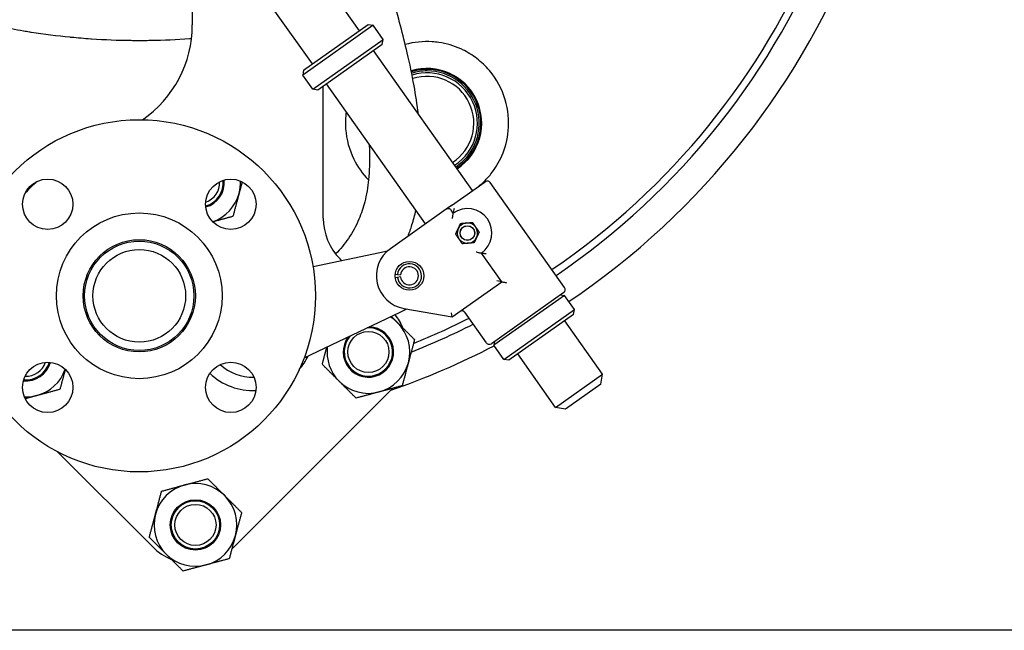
# Model space of a CAD drawing. Header units: inches. Extents: x 36 to 1719, y -84 to 1122.
# Tile 396 of 558: x 1434 to 1451, y 241 to 252. Entities that reach past the tile are written whole.
import ezdxf

# ---------------------------------------------------------------- set-up
doc = ezdxf.new("R2010")
doc.units = ezdxf.units.IN
doc.header["$LTSCALE"] = 48
doc.header["$MEASUREMENT"] = 0
doc.layers.add('Visible (ANSI)', color=7, linetype='Continuous', lineweight=30)

msp = doc.modelspace()

# ---------------------------------------------------------------- linework, layer by layer
at = {"layer": 'Visible (ANSI)'}
for p, q in [((1436.52024, 253.22307), (1436.52024, 251.69229)), ((1439.42333, 251.59359), (1438.74461, 252.55274)), ((1438.60703, 251.01596), (1437.92831, 251.97511)), ((1439.66351, 251.68698), (1438.43906, 250.82053)), ((1438.45398, 250.90765), (1439.57638, 251.7019)), ((1439.57638, 251.7019), (1439.66351, 251.68698)), ((1439.8368, 251.44209), (1439.66351, 251.68698)), ((1438.61235, 250.57564), (1439.8368, 251.44209)), ((1439.82188, 251.35497), (1438.69947, 250.56073)), ((1439.82188, 251.35497), (1439.8368, 251.44209)), ((1441.39024, 248.814), (1439.66882, 251.24667)), ((1438.45398, 250.90765), (1438.43906, 250.82053)), ((1438.61235, 250.57564), (1438.43906, 250.82053)), ((1438.79524, 248.33399), (1438.79524, 250.6285)), ((1440.57395, 248.23637), (1438.85253, 250.66903)), ((1438.69947, 250.56073), (1438.61235, 250.57564)), ((1441.02598, 248.55624), (1441.61003, 248.96953)), ((1442.98816, 247.13019), (1441.69715, 248.95462)), ((1440.93108, 248.48909), (1439.96172, 247.80315)), ((1441.02598, 248.55624), (1440.93108, 248.48909)), ((1441.0543, 248.42315), (1441.0182, 248.47417)), ((1439.77965, 247.73548), (1438.61772, 247.48803)), ((1439.91198, 247.76366), (1439.77965, 247.73548)), ((1441.89764, 247.23136), (1441.54529, 247.7293)), ((1439.12001, 247.595), (1439.08814, 247.62688)), ((1440.04565, 247.36362), (1440.0854, 247.35884)), ((1440.08572, 247.30621), (1440.04603, 247.30096)), ((1440.0854, 247.35884), (1440.13898, 247.3524)), ((1440.13921, 247.3133), (1440.08572, 247.30621)), ((1441.03794, 246.62301), (1441.89764, 247.23136)), ((1441.89764, 247.23136), (1441.81052, 247.24627)), ((1441.89767, 247.23133), (1441.89764, 247.23136)), ((1442.97324, 247.04307), (1441.71737, 246.15438)), ((1442.9849, 246.99328), (1441.76045, 246.12683)), ((1442.91886, 247.00459), (1442.9849, 246.99328)), ((1443.15819, 246.74839), (1442.9849, 246.99328)), ((1438.46198, 245.90581), (1440.13076, 246.70197)), ((1440.13076, 246.70197), (1440.24853, 246.75816)), ((1440.19683, 246.76702), (1441.03794, 246.62301)), ((1441.03794, 246.62301), (1441.02297, 246.68898)), ((1441.63025, 246.1693), (1441.25479, 246.69989)), ((1441.93374, 245.88194), (1443.15819, 246.74839)), ((1443.14327, 246.66127), (1443.15819, 246.74839)), ((1443.14327, 246.66127), (1442.02086, 245.86702)), ((1443.64872, 245.62239), (1442.99022, 246.55296)), ((1441.77176, 246.19287), (1441.76045, 246.12683)), ((1441.93374, 245.88194), (1441.76045, 246.12683)), ((1442.02086, 245.86702), (1441.93374, 245.88194)), ((1442.83242, 245.04475), (1442.17392, 245.97533)), ((1442.83242, 245.04475), (1443.64872, 245.62239)), ((1443.61888, 245.44815), (1443.64872, 245.62239)), ((1437.24668, 242.62354), (1439.96197, 245.33883)), ((1443.61888, 245.44815), (1443.00666, 245.01492)), ((1443.00666, 245.01492), (1442.83242, 245.04475)), ((1434.18136, 244.27465), (1435.83247, 242.62354)), ((1451.59912, 241.17389), (1391.24162, 241.17389))]:
    msp.add_line(p, q, dxfattribs=at)
for centre, radius in [((1435.59912, 246.98639), 3.06), ((1434.00813, 248.57738), 0.4375), ((1437.19011, 248.57738), 0.4375), ((1435.59912, 246.98639), 1.44), ((1441.29979, 248.07622), 0.12795), ((1441.29979, 248.07622), 0.12575), ((1435.59912, 246.98639), 0.975), ((1435.59912, 246.98639), 0.95), ((1435.59912, 246.98639), 0.805), ((1440.29386, 247.33378), 0.25), ((1439.58013, 246.01058), 0.3575), ((1434.00813, 245.3954), 0.4375), ((1437.19011, 245.3954), 0.4375), ((1436.57493, 243.00538), 0.43764), ((1436.57493, 243.00538), 0.42), ((1436.57493, 243.00538), 0.3575)]:
    msp.add_circle(centre, radius, dxfattribs=at)
for centre, radius, start, end in [((1435.59912, 257.98639), 12.75, 304.209033, 76.391039), ((1435.59912, 257.98639), 12.875, 304.219473, 338.694553), ((1435.59912, 257.98639), 13.375, 303.909005, 339.527547), ((1434.52024, 251.69229), 2, 304.592698, 0), ((1440.59912, 249.98639), 0.95, 303.38893, 106.860064), ((1440.59912, 249.98639), 0.93437, 303.357224, 106.948168), ((1440.59912, 249.98639), 0.9075, 90, 107.109981), ((1440.59912, 249.98639), 0.875, 303.226406, 107.324597), ((1440.59912, 249.98639), 0.8125, 303.068033, 107.80486), ((1440.59912, 249.98639), 0.9075, 303.300133, 90), ((1436.54225, 246.04326), 4, 132.959797, 137.040203), ((1436.63857, 248.95215), 0.42, 285.893541, 5.715249), ((1436.63857, 248.95215), 0.3575, 288.860153, 2.748636), ((1436.63857, 248.95215), 0.43764, 285.449377, 6.159412), ((1436.63857, 248.95215), 0.719, 345, 2.365047), ((1441.64613, 248.91851), 0.0625, 35.284259, 125.284259), ((1436.63857, 248.95215), 0.719, 289.243742, 345), ((1440.96718, 248.43807), 0.0625, 35.284259, 125.284259), ((1441.29979, 248.07622), 0.425, 305.284259, 125.284259), ((1439.79524, 248.33399), 1, 180, 225), ((1441.29979, 248.07622), 0.17717, 94.637615, 154.637615), ((1441.29979, 248.07622), 0.17717, 34.637615, 94.637615), ((1441.29979, 248.07622), 0.17717, 154.637615, 214.637615), ((1441.29979, 248.07622), 0.17717, 334.637615, 34.637615), ((1441.29979, 248.07622), 0.17717, 214.637615, 274.637615), ((1441.29979, 248.07622), 0.17717, 274.637615, 334.637615), ((1440.29386, 247.33378), 0.575, 125.284259, 260.284259), ((1440.29386, 247.33378), 0.20996, 187.543354, 173.143344), ((1440.29386, 247.33378), 0.156, 187.543354, 173.143344), ((1442.93714, 247.09409), 0.0625, 305.284259, 35.284259), ((1441.20377, 246.66379), 0.0625, 35.284259, 125.284259), ((1439.58013, 246.01058), 0.719, 45, 58.061235), ((1439.25486, 246.04594), 1, 22.518043, 37.91739), ((1439.58013, 246.01058), 0.719, 345, 45), ((1435.59912, 257.98639), 12.75, 291.948178, 296.701621), ((1439.58013, 246.01058), 0.43764, 143.366795, 87.643937), ((1439.58013, 246.01058), 0.42, 138.401275, 92.609457), ((1435.59912, 257.98639), 12.875, 291.530926, 296.785567), ((1441.68127, 246.2054), 0.0625, 215.284259, 305.284259), ((1439.58013, 246.01058), 0.719, 172.949496, 225), ((1435.59912, 257.98639), 13.375, 289.066187, 297.459138), ((1433.63336, 245.94694), 0.43764, 263.840588, 344.550623), ((1433.63336, 245.94694), 0.42, 264.284751, 344.106459), ((1433.63336, 245.94694), 0.3575, 267.251364, 341.139847), ((1437.57166, 246.40898), 1.07, 318.934698, 333.995965), ((1439.58013, 246.01058), 0.719, 285, 345), ((1433.63336, 245.94694), 0.719, 285, 340.756258), ((1437.57166, 246.40898), 0.8375, 227.453176, 271.290223), ((1437.57166, 246.40898), 1.07, 225.933116, 272.810282), ((1439.58013, 246.01058), 0.719, 225, 285), ((1439.25486, 246.04594), 1, 315, 318.140082), ((1433.63336, 245.94694), 0.719, 267.634953, 285), ((1436.57493, 243.00538), 0.719, 105, 165), ((1436.57493, 243.00538), 0.719, 45, 105), ((1436.57493, 243.00538), 0.719, 345, 45), ((1436.57493, 243.00538), 0.719, 165, 225), ((1436.57493, 243.00538), 0.719, 285, 345), ((1436.53957, 243.33065), 1, 225, 247.481957), ((1436.53957, 243.33065), 1, 311.859918, 315), ((1436.57493, 243.00538), 0.719, 225, 285)]:
    msp.add_arc(centre, radius, start, end, dxfattribs=at)
for points, knots in [([(1436.50585, 251.45277), (1436.50022, 251.45235), (1436.4946, 251.45194), (1436.48897, 251.45153), (1436.48392, 251.45116), (1436.47887, 251.45079), (1436.47382, 251.45043), (1436.24996, 251.43436), (1436.02574, 251.42448), (1435.80173, 251.42077), (1435.8007, 251.42076), (1435.79967, 251.42074), (1435.79864, 251.42072), (1435.7122, 251.41931), (1435.62579, 251.41882), (1435.53942, 251.41924), (1435.51287, 251.41937), (1435.48631, 251.41959), (1435.45975, 251.41989), (1435.45902, 251.4199), (1435.45829, 251.41991), (1435.45756, 251.41991), (1435.22827, 251.42257), (1434.99853, 251.43168), (1434.76915, 251.4473), (1434.76468, 251.44761), (1434.7602, 251.44791), (1434.75572, 251.44822), (1434.64316, 251.45602), (1434.53069, 251.46537), (1434.41841, 251.47629), (1434.41192, 251.47693), (1434.40544, 251.47756), (1434.39896, 251.4782), (1434.17229, 251.50062), (1433.94644, 251.52942), (1433.72199, 251.56456), (1433.71149, 251.5662), (1433.70099, 251.56786), (1433.69049, 251.56953), (1433.65662, 251.57492), (1433.62278, 251.58046), (1433.58898, 251.58615), (1433.51814, 251.59806), (1433.44733, 251.61063), (1433.37659, 251.62385), (1433.36428, 251.62615), (1433.35197, 251.62847), (1433.33967, 251.63081), (1433.12365, 251.6719), (1432.90833, 251.71911), (1432.69454, 251.77245), (1432.67873, 251.77639), (1432.66293, 251.78037), (1432.64713, 251.78438), (1432.57983, 251.80148), (1432.51268, 251.81918), (1432.44571, 251.83749), (1432.41669, 251.84543), (1432.3877, 251.85348), (1432.35875, 251.86164), (1432.34125, 251.86657), (1432.32377, 251.87155), (1432.3063, 251.87656), (1432.10216, 251.93518), (1431.89995, 251.99945), (1431.70028, 252.06929), (1431.69653, 252.0706), (1431.69278, 252.07191), (1431.68903, 252.07323), (1431.67193, 252.07923), (1431.65483, 252.08528), (1431.63775, 252.09137), (1431.55091, 252.12234), (1431.4643, 252.15445), (1431.37802, 252.18771), (1431.35563, 252.19635), (1431.33326, 252.20506), (1431.31091, 252.21385), (1431.25047, 252.23761), (1431.1902, 252.26194), (1431.13014, 252.28683), (1431.11787, 252.29192), (1431.10561, 252.29702), (1431.09336, 252.30215), (1430.96799, 252.35466), (1430.84354, 252.40961), (1430.72026, 252.46698), (1430.69537, 252.47856), (1430.67053, 252.49024), (1430.64574, 252.50201), (1430.55901, 252.54321), (1430.4729, 252.58561), (1430.38749, 252.62918), (1430.36145, 252.64247), (1430.33547, 252.65586), (1430.30956, 252.66937), (1430.237, 252.70718), (1430.16497, 252.74585), (1430.09353, 252.78535), (1430.04664, 252.81128), (1430, 252.83757), (1429.95362, 252.86421), (1429.88454, 252.9039), (1429.81579, 252.94452), (1429.74743, 252.98608), (1429.71907, 253.00332), (1429.69078, 253.02072), (1429.66256, 253.03828), (1429.58767, 253.08489), (1429.5133, 253.13261), (1429.43955, 253.18144), (1429.41056, 253.20064), (1429.38166, 253.22), (1429.35286, 253.23954), (1429.27455, 253.29266), (1429.19697, 253.34704), (1429.12026, 253.40264), (1429.02948, 253.46843), (1428.9399, 253.53593), (1428.8517, 253.60508), (1428.8223, 253.62812), (1428.79306, 253.65135), (1428.76397, 253.67475), (1428.6997, 253.72648), (1428.63621, 253.77907), (1428.57362, 253.83248), (1428.54419, 253.85758), (1428.51495, 253.88287), (1428.48592, 253.90833), (1428.47506, 253.91786), (1428.46422, 253.92741), (1428.45341, 253.93699), (1428.44987, 253.94013), (1428.44632, 253.94327), (1428.44279, 253.94642), (1428.39839, 253.98589), (1428.3543, 254.02594), (1428.31055, 254.06654), (1428.22274, 254.14804), (1428.13633, 254.23178), (1428.05164, 254.31765), (1428.02275, 254.34694), (1427.99406, 254.37648), (1427.96558, 254.40626), (1427.91211, 254.46218), (1427.85939, 254.51894), (1427.80749, 254.57651), (1427.7961, 254.58914), (1427.78476, 254.60181), (1427.77346, 254.61452), (1427.75704, 254.63297), (1427.74071, 254.6515), (1427.72447, 254.67011), (1427.63341, 254.77446), (1427.5451, 254.88132), (1427.45995, 254.99041), (1427.43406, 255.02356), (1427.40847, 255.05692), (1427.38318, 255.09048), (1427.37135, 255.10618), (1427.35958, 255.12192), (1427.34788, 255.1377), (1427.32276, 255.17159), (1427.29794, 255.20568), (1427.27344, 255.23996), (1427.24913, 255.27397), (1427.22513, 255.30817), (1427.20145, 255.34254), (1427.1794, 255.37454), (1427.15755, 255.40679), (1427.13592, 255.4393), (1427.11244, 255.4746), (1427.08921, 255.51019), (1427.06626, 255.54607), (1427.05595, 255.56217), (1427.0457, 255.57834), (1427.03551, 255.59456), (1427.01305, 255.63029), (1426.99086, 255.66632), (1426.96898, 255.70258), (1426.95217, 255.73044), (1426.93554, 255.75843), (1426.9191, 255.78657), (1426.89448, 255.82869), (1426.87028, 255.87111), (1426.84651, 255.91382), (1426.82654, 255.94973), (1426.80687, 255.98584), (1426.78752, 256.02214), (1426.7778, 256.04039), (1426.76815, 256.05868), (1426.75859, 256.07703), (1426.73991, 256.11285), (1426.72155, 256.14886), (1426.7035, 256.18504), (1426.68301, 256.22614), (1426.66293, 256.26746), (1426.64328, 256.30898), (1426.62751, 256.3423), (1426.61202, 256.37575), (1426.59681, 256.40932), (1426.58066, 256.44496), (1426.56483, 256.48074), (1426.54933, 256.51665), (1426.54046, 256.5372), (1426.53169, 256.55778), (1426.52304, 256.57841), (1426.50815, 256.61388), (1426.49358, 256.64948), (1426.47933, 256.68519), (1426.44806, 256.76355), (1426.41835, 256.84244), (1426.39024, 256.92177), (1426.37781, 256.95683), (1426.3657, 256.99197), (1426.35391, 257.02719), (1426.35203, 257.03281), (1426.35015, 257.03843), (1426.34829, 257.04405), (1426.34261, 257.06117), (1426.33699, 257.07834), (1426.33144, 257.09556), (1426.32023, 257.13034), (1426.30929, 257.1653), (1426.29863, 257.20045), (1426.27362, 257.28288), (1426.25015, 257.36633), (1426.22833, 257.45066), (1426.22512, 257.46307), (1426.22194, 257.47549), (1426.2188, 257.48794), (1426.21352, 257.50887), (1426.20835, 257.52987), (1426.20327, 257.55091), (1426.19678, 257.57782), (1426.19046, 257.60483), (1426.18431, 257.63188), (1426.17706, 257.6638), (1426.17006, 257.6958), (1426.16331, 257.72787), (1426.13168, 257.87814), (1426.10557, 258.02996), (1426.08523, 258.18258), (1426.08161, 258.20973), (1426.07817, 258.2369), (1426.07492, 258.26409), (1426.04858, 258.4843), (1426.0343, 258.70589), (1426.03212, 258.9266), (1426.03192, 258.94654), (1426.03182, 258.96647), (1426.03182, 258.98639)], [0.445925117, 0.445925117, 0.445925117, 0.445925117, 0.446243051, 0.446243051, 0.446243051, 0.446528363, 0.446528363, 0.446528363, 0.459174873, 0.459174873, 0.459174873, 0.459233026, 0.459233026, 0.459233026, 0.464113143, 0.464113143, 0.464113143, 0.465613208, 0.465613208, 0.465613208, 0.465654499, 0.465654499, 0.465654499, 0.478602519, 0.478602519, 0.478602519, 0.478855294, 0.478855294, 0.478855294, 0.485209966, 0.485209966, 0.485209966, 0.485576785, 0.485576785, 0.485576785, 0.498408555, 0.498408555, 0.498408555, 0.499008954, 0.499008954, 0.499008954, 0.50094645, 0.50094645, 0.50094645, 0.505007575, 0.505007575, 0.505007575, 0.505714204, 0.505714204, 0.505714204, 0.518120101, 0.518120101, 0.518120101, 0.519037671, 0.519037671, 0.519037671, 0.522947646, 0.522947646, 0.522947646, 0.52464227, 0.52464227, 0.52464227, 0.52566643, 0.52566643, 0.52566643, 0.537633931, 0.537633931, 0.537633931, 0.537858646, 0.537858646, 0.537858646, 0.538884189, 0.538884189, 0.538884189, 0.544096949, 0.544096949, 0.544096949, 0.545450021, 0.545450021, 0.545450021, 0.549108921, 0.549108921, 0.549108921, 0.549856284, 0.549856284, 0.549856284, 0.557503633, 0.557503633, 0.557503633, 0.559047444, 0.559047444, 0.559047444, 0.564448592, 0.564448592, 0.564448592, 0.566095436, 0.566095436, 0.566095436, 0.570707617, 0.570707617, 0.570707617, 0.573735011, 0.573735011, 0.573735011, 0.578244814, 0.578244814, 0.578244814, 0.580115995, 0.580115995, 0.580115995, 0.585081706, 0.585081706, 0.585081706, 0.587033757, 0.587033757, 0.587033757, 0.59234267, 0.59234267, 0.59234267, 0.598624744, 0.598624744, 0.598624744, 0.600718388, 0.600718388, 0.600718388, 0.605344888, 0.605344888, 0.605344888, 0.607520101, 0.607520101, 0.607520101, 0.608334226, 0.608334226, 0.608334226, 0.608601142, 0.608601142, 0.608601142, 0.611951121, 0.611951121, 0.611951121, 0.618675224, 0.618675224, 0.618675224, 0.620969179, 0.620969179, 0.620969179, 0.625275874, 0.625275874, 0.625275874, 0.626220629, 0.626220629, 0.626220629, 0.627592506, 0.627592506, 0.627592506, 0.635284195, 0.635284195, 0.635284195, 0.637621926, 0.637621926, 0.637621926, 0.638715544, 0.638715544, 0.638715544, 0.641064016, 0.641064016, 0.641064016, 0.643394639, 0.643394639, 0.643394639, 0.645564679, 0.645564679, 0.645564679, 0.647920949, 0.647920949, 0.647920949, 0.648978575, 0.648978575, 0.648978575, 0.651308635, 0.651308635, 0.651308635, 0.653098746, 0.653098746, 0.653098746, 0.655778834, 0.655778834, 0.655778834, 0.658031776, 0.658031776, 0.658031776, 0.659164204, 0.659164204, 0.659164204, 0.661376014, 0.661376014, 0.661376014, 0.663888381, 0.663888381, 0.663888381, 0.665904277, 0.665904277, 0.665904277, 0.668044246, 0.668044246, 0.668044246, 0.669268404, 0.669268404, 0.669268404, 0.671373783, 0.671373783, 0.671373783, 0.675994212, 0.675994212, 0.675994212, 0.678036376, 0.678036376, 0.678036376, 0.678362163, 0.678362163, 0.678362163, 0.679354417, 0.679354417, 0.679354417, 0.681358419, 0.681358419, 0.681358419, 0.686058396, 0.686058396, 0.686058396, 0.686749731, 0.686749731, 0.686749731, 0.687912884, 0.687912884, 0.687912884, 0.689400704, 0.689400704, 0.689400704, 0.691156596, 0.691156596, 0.691156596, 0.699384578, 0.699384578, 0.699384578, 0.70084809, 0.70084809, 0.70084809, 0.712699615, 0.712699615, 0.712699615, 0.713770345, 0.713770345, 0.713770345, 0.713770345]), ([(1440.44956, 250.14336), (1440.42914, 250.30849), (1440.40344, 250.47279), (1440.37385, 250.63622), (1440.33921, 250.82757), (1440.29919, 251.01773), (1440.18188, 251.5227), (1440.09769, 251.83561), (1439.86654, 252.62706), (1439.71051, 253.10261), (1439.36976, 254.08592), (1439.18348, 254.59316), (1438.75704, 255.72231), (1438.51439, 256.34321), (1438.24575, 257.02151), (1438.22251, 257.0801), (1438.19925, 257.13869)], [12.01822038, 12.01822038, 12.01822038, 12.01822038, 13.27601056, 13.27601056, 13.27601056, 14.7487208, 14.7487208, 17.20844318, 17.20844318, 21.01374034, 21.01374034, 25.12685102, 25.12685102, 30.20415586, 30.20415586, 30.68434538, 30.68434538, 30.68434538, 30.68434538]), ([(1440.80423, 251.3891), (1440.76557, 251.39476), (1440.72644, 251.39885), (1440.53205, 251.41091), (1440.37436, 251.39516), (1440.22059, 251.35255)], [1.09419708, 1.09419708, 1.09419708, 1.09419708, 1.40937684, 1.40937684, 2.64439541, 2.64439541, 2.64439541, 2.64439541]), ([(1441.21538, 251.26307), (1441.20584, 251.26767), (1441.19624, 251.27217), (1441.18657, 251.27658), (1441.06702, 251.33101), (1440.93846, 251.36949), (1440.80423, 251.3891)], [24.48771332, 24.48771332, 24.48771332, 24.48771332, 24.57621302, 24.57621302, 24.57621302, 25.6704101, 25.6704101, 25.6704101, 25.6704101]), ([(1441.4987, 248.89075), (1441.52486, 248.91223), (1441.55018, 248.93458), (1441.62316, 249.0038), (1441.66794, 249.05279), (1441.78652, 249.20196), (1441.84928, 249.3074), (1441.95913, 249.55776), (1441.99615, 249.70447), (1442.02801, 250.03519), (1442.00916, 250.21912), (1441.90194, 250.5778), (1441.80875, 250.7512), (1441.6181, 250.97695), (1441.54557, 251.04667), (1441.38854, 251.16787), (1441.30491, 251.21985), (1441.21538, 251.26307)], [16.44440604, 16.44440604, 16.44440604, 16.44440604, 16.70487476, 16.70487476, 17.22222007, 17.22222007, 18.2055262, 18.2055262, 19.47211713, 19.47211713, 21.07467906, 21.07467906, 22.78892133, 22.78892133, 23.65688849, 23.65688849, 24.48771332, 24.48771332, 24.48771332, 24.48771332]), ([(1439.1954, 250.18449), (1439.18134, 250.08494), (1439.17809, 249.9853), (1439.19798, 249.7015), (1439.24715, 249.52378), (1439.39206, 249.22799), (1439.47861, 249.10541), (1439.58191, 248.999)], [6.92888857, 6.92888857, 6.92888857, 6.92888857, 7.75741211, 7.75741211, 9.32854867, 9.32854867, 10.64236072, 10.64236072, 10.64236072, 10.64236072]), ([(1439.59351, 249.62191), (1439.59613, 249.57298), (1439.59804, 249.52404), (1439.60283, 249.31734), (1439.59839, 249.15965), (1439.56904, 248.87337), (1439.54757, 248.74427), (1439.4898, 248.51606), (1439.45704, 248.41593), (1439.36685, 248.20062), (1439.30539, 248.08729), (1439.16712, 247.88596), (1439.09246, 247.79667), (1439.0108, 247.71379)], [28.19989482, 28.19989482, 28.19989482, 28.19989482, 28.57787696, 28.57787696, 29.79697559, 29.79697559, 30.8144847, 30.8144847, 31.63890101, 31.63890101, 32.64992754, 32.64992754, 33.56228101, 33.56228101, 33.56228101, 33.56228101]), ([(1440.26574, 248.0183), (1440.29179, 248.08368), (1440.31545, 248.14998), (1440.36359, 248.30141), (1440.3867, 248.38694), (1440.40636, 248.47317)], [6.62235745, 6.62235745, 6.62235745, 6.62235745, 7.14704919, 7.14704919, 7.80831713, 7.80831713, 7.80831713, 7.80831713]), ([(1441.04252, 248.3316), (1441.04253, 248.33171), (1441.04254, 248.33182), (1441.04339, 248.3421), (1441.04442, 248.35233), (1441.04659, 248.37133), (1441.04775, 248.38027), (1441.04999, 248.39626), (1441.05108, 248.40347), (1441.05272, 248.41379), (1441.05333, 248.41743), (1441.0541, 248.42201), (1441.0543, 248.42315), (1441.0543, 248.42315)], [-0.000858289, -0.000858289, -0.000858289, -0.000858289, 0, 0, 0.077760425, 0.077760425, 0.1495995, 0.1495995, 0.217375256, 0.217375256, 0.268513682, 0.268513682, 0.313545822, 0.313545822, 0.313545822, 0.313545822]), ([(1441.06797, 248.50446), (1441.06795, 248.50437), (1441.06793, 248.50428), (1441.06492, 248.49058), (1441.06226, 248.47684), (1441.05856, 248.45563), (1441.05725, 248.4473), (1441.05551, 248.43534), (1441.05494, 248.43103), (1441.0543, 248.42541), (1441.05417, 248.42379), (1441.05425, 248.42325), (1441.05426, 248.4232), (1441.05428, 248.42318)], [-0.290201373, -0.290201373, -0.290201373, -0.290201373, -0.289475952, -0.289475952, -0.184412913, -0.184412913, -0.110285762, -0.110285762, -0.056535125, -0.056535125, -0.01158385, -0.01158385, -0.005559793, -0.005559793, -0.005559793, -0.005559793]), ([(1441.45503, 247.74865), (1441.45514, 247.74862), (1441.45525, 247.74859), (1441.46523, 247.74598), (1441.47521, 247.74354), (1441.49385, 247.73927), (1441.50267, 247.73739), (1441.5185, 247.73418), (1441.52566, 247.73281), (1441.53593, 247.73093), (1441.53957, 247.73029), (1441.54414, 247.72949), (1441.54529, 247.7293), (1441.54529, 247.7293)], [-0.627949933, -0.627949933, -0.627949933, -0.627949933, -0.627091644, -0.627091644, -0.549331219, -0.549331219, -0.477492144, -0.477492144, -0.409716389, -0.409716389, -0.358577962, -0.358577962, -0.313545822, -0.313545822, -0.313545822, -0.313545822]), ([(1441.62652, 247.71514), (1441.62642, 247.71515), (1441.62633, 247.71517), (1441.61776, 247.71622), (1441.60932, 247.71739), (1441.59326, 247.71983), (1441.58553, 247.72111), (1441.57078, 247.72372), (1441.56371, 247.72508), (1441.55379, 247.7271), (1441.55034, 247.72786), (1441.54637, 247.72883), (1441.54541, 247.72912), (1441.54531, 247.72927)], [-0.000733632, -0.000733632, -0.000733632, -0.000733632, 0, 0, 0.06511157, 0.06511157, 0.128764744, 0.128764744, 0.196958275, 0.196958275, 0.247743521, 0.247743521, 0.286887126, 0.286887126, 0.286887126, 0.286887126]), ([(1441.89767, 247.23133), (1441.89778, 247.23116), (1441.89904, 247.2308), (1441.90386, 247.22965), (1441.90766, 247.22881), (1441.91841, 247.22652), (1441.92597, 247.22495), (1441.94108, 247.22185), (1441.94863, 247.22032), (1441.96433, 247.21719), (1441.97262, 247.21556), (1441.981, 247.21396), (1441.9811, 247.21394), (1441.9812, 247.21392)], [-0.293634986, -0.293634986, -0.293634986, -0.293634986, -0.248683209, -0.248683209, -0.196637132, -0.196637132, -0.1260416, -0.1260416, -0.064320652, -0.064320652, 0, 0, 0.000780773, 0.000780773, 0.000780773, 0.000780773])]:
    msp.add_open_spline(points, degree=3, knots=knots, dxfattribs=at)
for points, weights in [([(1437.38717, 248.96799), (1437.35957, 248.86497), (1437.33307, 248.76606)], [1.01893980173, 1.0198224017, 1]), ([(1437.33307, 248.76606), (1437.2832, 248.57997), (1437.22563, 248.36509)], [1, 1.0379548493, 1]), ([(1437.22563, 248.36509), (1437.03911, 248.31511), (1436.87711, 248.2717)], [1, 1.03278175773, 1.00893604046]), ([(1441.1397, 248.15211), (1441.16004, 248.19501), (1441.18352, 248.24454)], [1, 1.0379548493, 1]), ([(1441.18352, 248.24454), (1441.23815, 248.24897), (1441.28547, 248.25281)], [1, 1.0379548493, 1]), ([(1441.28547, 248.25281), (1441.33278, 248.25665), (1441.38742, 248.26108)], [1, 1.0379548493, 1]), ([(1441.38742, 248.26108), (1441.41858, 248.21598), (1441.44556, 248.17692)], [1, 1.0379548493, 1]), ([(1441.09589, 248.05968), (1441.11937, 248.10922), (1441.1397, 248.15211)], [1, 1.0379548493, 1]), ([(1441.15403, 247.97553), (1441.12705, 248.01458), (1441.09589, 248.05968)], [1, 1.0379548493, 1]), ([(1441.44556, 248.17692), (1441.47254, 248.13786), (1441.5037, 248.09276)], [1, 1.0379548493, 1]), ([(1441.5037, 248.09276), (1441.48022, 248.04323), (1441.45988, 248.00034)], [1, 1.0379548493, 1]), ([(1441.21217, 247.89137), (1441.18101, 247.93647), (1441.15403, 247.97553)], [1, 1.0379548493, 1]), ([(1441.31412, 247.89964), (1441.2668, 247.8958), (1441.21217, 247.89137)], [1, 1.0379548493, 1]), ([(1441.41607, 247.90791), (1441.36143, 247.90348), (1441.31412, 247.89964)], [1, 1.0379548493, 1]), ([(1441.45988, 248.00034), (1441.43955, 247.95744), (1441.41607, 247.90791)], [1, 1.0379548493, 1]), ([(1439.9783, 246.62923), (1440.03405, 246.57348), (1440.08854, 246.51899)], [1.01807659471, 1.01484276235, 1]), ([(1440.08854, 246.51899), (1440.22477, 246.38277), (1440.38207, 246.22546)], [1, 1.0379548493, 1]), ([(1440.38207, 246.22546), (1440.32449, 246.01058), (1440.27463, 245.82449)], [1, 1.0379548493, 1]), ([(1438.77819, 245.79571), (1438.82094, 245.95527), (1438.85837, 246.09492)], [1, 1.02791102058, 1.01477194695]), ([(1440.27463, 245.82449), (1440.22477, 245.6384), (1440.16719, 245.42352)], [1, 1.0379548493, 1]), ([(1434.31381, 245.7084), (1434.2704, 245.54641), (1434.22042, 245.35988)], [1.00893604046, 1.03278175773, 1]), ([(1439.07172, 245.50217), (1438.93549, 245.6384), (1438.77819, 245.79571)], [1, 1.0379548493, 1]), ([(1439.36525, 245.20864), (1439.20795, 245.36595), (1439.07172, 245.50217)], [1, 1.0379548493, 1]), ([(1434.22042, 245.35988), (1434.00554, 245.30231), (1433.81945, 245.25244)], [1, 1.0379548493, 1]), ([(1439.76622, 245.31608), (1439.58013, 245.26622), (1439.36525, 245.20864)], [1, 1.0379548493, 1]), ([(1440.16719, 245.42352), (1439.95231, 245.36595), (1439.76622, 245.31608)], [1, 1.0379548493, 1]), ([(1433.81945, 245.25244), (1433.72054, 245.22594), (1433.61753, 245.19834)], [1, 1.0198224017, 1.01893980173]), ([(1436.38884, 243.69988), (1436.57493, 243.74974), (1436.78981, 243.80732)], [1, 1.0379548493, 1]), ([(1436.78981, 243.80732), (1436.94711, 243.65002), (1437.08334, 243.51379)], [1, 1.0379548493, 1]), ([(1435.98787, 243.59244), (1436.20275, 243.65002), (1436.38884, 243.69988)], [1, 1.0379548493, 1]), ([(1435.88043, 243.19147), (1435.93029, 243.37756), (1435.98787, 243.59244)], [1, 1.0379548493, 1]), ([(1437.08334, 243.51379), (1437.21957, 243.37756), (1437.37687, 243.22026)], [1, 1.0379548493, 1]), ([(1435.77299, 242.7905), (1435.83056, 243.00538), (1435.88043, 243.19147)], [1, 1.0379548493, 1]), ([(1437.37687, 243.22026), (1437.31929, 243.00538), (1437.26943, 242.81929)], [1, 1.0379548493, 1]), ([(1436.06652, 242.49697), (1435.93029, 242.6332), (1435.77299, 242.7905)], [1, 1.0379548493, 1]), ([(1437.26943, 242.81929), (1437.21957, 242.6332), (1437.16199, 242.41832)], [1, 1.0379548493, 1]), ([(1436.36005, 242.20344), (1436.20275, 242.36074), (1436.06652, 242.49697)], [1, 1.0379548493, 1]), ([(1437.16199, 242.41832), (1436.94711, 242.36074), (1436.76102, 242.31088)], [1, 1.0379548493, 1]), ([(1436.76102, 242.31088), (1436.57493, 242.26102), (1436.36005, 242.20344)], [1, 1.0379548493, 1])]:
    msp.add_rational_spline(points, weights, degree=2, dxfattribs=at)

doc.saveas('drawing.dxf')
